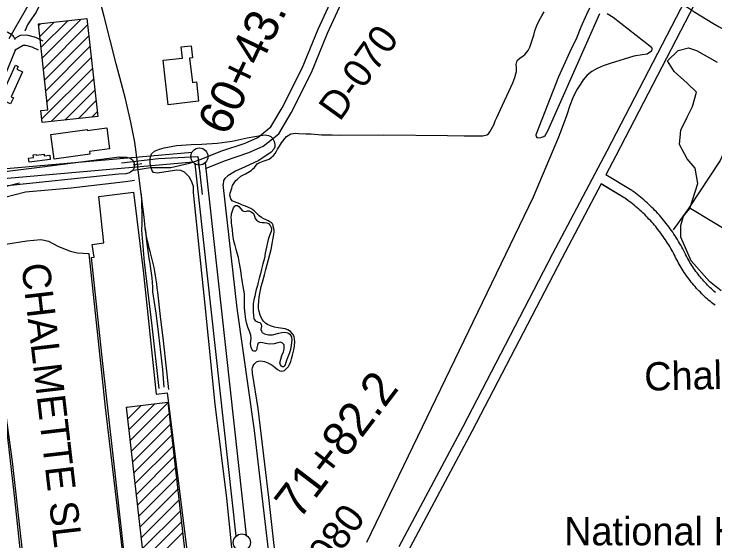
# Model space of a CAD drawing. Extents: x 3677843 to 3715951, y 511991 to 537744.
# Drawn here: x 3703871 to 3705927, y 527158 to 528703 of the extents above; entities that cross this region are included whole.
import ezdxf

# ---------------------------------------------------------------- set-up
doc = ezdxf.new("R2010")
doc.units = 0
for name, color, linetype in [('V-BLDG-IDEN', 7, 'Continuous'), ('V-BLDG-OTLN', 7, 'Continuous'), ('V-CHAN-DOCK', 7, 'Continuous'), ('V-FLOD-BASE', 7, 'Continuous'), ('V-LEVE-TOET', 7, 'Continuous'), ('V-RAIL-TRAK', 7, 'Continuous'), ('V-RIVR-EDGE', 7, 'Continuous'), ('V-RIVR-IDEN', 7, 'Continuous'), ('V-RIVR-RANG-IDEN', 7, 'Continuous'), ('V-ROAD-CNTR', 7, 'Continuous'), ('V-SITE-VEGE', 7, 'Continuous'), ('V-SURV-IDEN', 7, 'Continuous'), ('V-SURV-LINE', 7, 'Continuous'), ('V-TOPO-SHOR', 7, 'Continuous')]:
    doc.layers.add(name, color=color, linetype=linetype)

msp = doc.modelspace()

# ---------------------------------------------------------------- linework, layer by layer
at = {"layer": 'V-BLDG-OTLN'}
for p, q in [((3703946.2, 528637), (3703988.5, 528679.2)), ((3703949.7, 528605.1), (3704028.3, 528683.6)), ((3703953.3, 528573.3), (3704068, 528688)), ((3703942.7, 528668.8), (3703948.8, 528674.9)), ((3703956.8, 528541.5), (3704086.6, 528671.2)), ((3703960.3, 528509.6), (3704090.1, 528639.4)), ((3703963.8, 528477.8), (3704093.6, 528607.6)), ((3703967.4, 528446), (3704097.1, 528575.7)), ((3703952.5, 528395.8), (3704100.6, 528543.9)), ((3703979.9, 528387.8), (3704104.2, 528512.1)), ((3704019.7, 528392.2), (3704107.7, 528480.2)), ((3704059.4, 528396.6), (3704111.2, 528448.4)), ((3704099.2, 528401), (3704114.7, 528416.6)), ((3704200.9, 527548.1), (3704203.7, 527551)), ((3704204.5, 527516.4), (3704243.6, 527555.5)), ((3704208.1, 527484.6), (3704283.5, 527560)), ((3704211.7, 527452.9), (3704322, 527563.2)), ((3704215.3, 527421.1), (3704325.6, 527531.4)), ((3704218.9, 527389.4), (3704329.2, 527499.6)), ((3704222.5, 527357.6), (3704332.8, 527467.9)), ((3704226.1, 527325.9), (3704336.4, 527436.1)), ((3704229.7, 527294.1), (3704340, 527404.4)), ((3704233.3, 527262.4), (3704343.6, 527372.6)), ((3704236.9, 527230.6), (3704347.2, 527340.9)), ((3704240.5, 527198.9), (3704350.8, 527309.1)), ((3704244.1, 527167.1), (3704354.4, 527277.4)), ((3704247.7, 527135.4), (3704358, 527245.6)), ((3704251.3, 527103.6), (3704361.6, 527213.9)), ((3704254.9, 527071.8), (3704365.2, 527182.1))]:
    msp.add_line(p, q, dxfattribs=at)
for points in [[(3704084.5, 528689.9), (3704116.2, 528402.9), (3703953.7, 528384.9), (3703949.8, 528420.3), (3703969.9, 528422.5), (3703942.1, 528674.1)], [(3704361.2, 528606.7), (3704390.3, 528610.1), (3704394.4, 528574.7), (3704386, 528573.8), (3704394.2, 528502.7), (3704405.9, 528504), (3704412.4, 528447.4), (3704323.1, 528437.2), (3704308.1, 528567.6), (3704364.9, 528574.1)], [(3703895.9, 528533.5), (3703862.3, 528460.7), (3703868.7, 528457.7), (3703860.2, 528439.4), (3703833.2, 528451.8), (3703841.4, 528469.7), (3703837.5, 528471.5), (3703874.9, 528552.8), (3703882.9, 528549.1), (3703879.2, 528541.2)], [(3703978.9, 528349.8), (3704085.1, 528364.2), (3704085.5, 528361.5), (3704143, 528369.3), (3704151.3, 528307.9), (3704091.9, 528299.9), (3704093.1, 528291.7), (3703988.7, 528277.6)], [(3703915.1, 528268.6), (3703913.5, 528280.8), (3703928.2, 528282.6), (3703927.2, 528290), (3703935.2, 528291), (3703935.4, 528289.4), (3703958.9, 528292.4), (3703959.5, 528287.4), (3703975.5, 528289.4), (3703977.1, 528276.4)], [(3704200.6, 527550.6), (3704321.8, 527564.4), (3704409.9, 526788.6), (3704420.1, 526789.7), (3704424.8, 526748), (3704415.2, 526746.9), (3704435.6, 526567.3), (3704313.7, 526553.5)]]:
    msp.add_lwpolyline(points, close=True, dxfattribs=at)
at = {"layer": 'V-CHAN-DOCK'}
for points in [[(3704097.1, 527988.8), (3704106.3, 527990.3), (3704100.4, 528026.9), (3704134.1, 528032.3), (3704119.9, 528167.7), (3704221.3, 528180.6), (3704249.2, 527950.8), (3704288.2, 527588.7), (3704320.1, 527592.5), (3704394.5, 526998.8)], [(3704097.1, 527988.8), (3704130.4, 527678), (3704214.3, 526930.8)], [(3703898.8, 527042.8), (3703873.6, 527274), (3703822.7, 527708.1), (3703793.5, 527966.6), (3703738.3, 527958.4)]]:
    msp.add_lwpolyline(points, dxfattribs=at)
at = {"layer": 'V-FLOD-BASE'}
for p, q in [((3704416.7, 528237.3), (3704411.6, 528268.1)), ((3704220.2, 528261.3), (3704246, 528264.4))]:
    msp.add_line(p, q, dxfattribs=at)
msp.add_lwpolyline([(3704186.5, 528266.6), (3704294.5, 528279.7), (3704410, 528285), (3704415.6, 528234.6), (3704422.9, 528173.9)], dxfattribs=at)
at = {"layer": 'V-LEVE-TOET'}
for points in [[(3704397.6, 528179.7), (3704397.1, 528197.4), (3704393.1, 528207.9), (3704385.5, 528224.8), (3704370.7, 528239.4), (3704360.5, 528244.2), (3704348.4, 528244.8), (3704291.1, 528236.8), (3704280.3, 528238), (3704275.7, 528243.5), (3704272.3, 528255), (3704269.9, 528265.1), (3704269.8, 528279.5), (3704274.3, 528292.7), (3704283.1, 528301.3), (3704297.1, 528307.3), (3704311.5, 528311), (3704347.8, 528317.5), (3704390.4, 528320.8), (3704422.2, 528321.4), (3704466.7, 528324), (3704510.9, 528330.6), (3704555.1, 528339.8), (3704577.7, 528344.2), (3704594.7, 528347.3), (3704607.1, 528348.4), (3704617, 528346.5), (3704624.1, 528344), (3704629.4, 528338.8), (3704633.7, 528329), (3704636.1, 528320.1), (3704635.5, 528313.3), (3704632.9, 528307), (3704625.4, 528298.4), (3704589.3, 528273.6), (3704548.5, 528254.6), (3704521, 528241.9), (3704498.2, 528228.6), (3704489.1, 528221), (3704485.2, 528214.8), (3704484.5, 528203.6)], [(3704180.2, 528282.9), (3703953, 528254), (3703764.5, 528230.4)], [(3704180.2, 528282.9), (3704201.1, 528283.1), (3704210.3, 528280.5), (3704214.6, 528278.6), (3704219.2, 528274.1), (3704223.2, 528266.2), (3704224.6, 528259.3), (3704222.4, 528250.5), (3704219.5, 528244.2), (3704209.7, 528237.6), (3704198.6, 528234.2), (3704178.2, 528233.3)], [(3704178.2, 528233.3), (3703821.7, 528196.8), (3703771, 528192.5), (3703760.9, 528188.6), (3703755.5, 528185.4), (3703749, 528179.6), (3703738.6, 528167.9), (3703733.3, 528157), (3703729.9, 528147.7), (3703727.2, 528140.7), (3703722.3, 528128.6), (3703715.8, 528113.5), (3703711.6, 528104.1), (3703710.1, 528101.4), (3703706.3, 528097.1), (3703703.6, 528094.8), (3703701.6, 528093.2)], [(3704624, 527073), (3704576.2, 527481.7), (3704525, 527840.9), (3704484.5, 528203.6)], [(3704517.1, 527070.8), (3704495.3, 527283.6), (3704461, 527559.2), (3704431.2, 527849.5), (3704414.4, 528018.7), (3704397.6, 528179.7)]]:
    msp.add_lwpolyline(points, dxfattribs=at)
at = {"layer": 'V-RAIL-TRAK'}
for points in [[(3704324.7, 527602.1), (3704317, 527673.5), (3704309, 527744.9), (3704300.9, 527816.2), (3704292.5, 527887.5), (3704291.1, 527899.6), (3704289.6, 527911.6), (3704287.9, 527923.7), (3704285.9, 527935.7), (3704283.8, 527947.6), (3704281.4, 527959.6), (3704278.9, 527971.5), (3704276.1, 527983.3), (3704273.2, 527995.1), (3704270, 528006.8), (3704267.3, 528016.7), (3704264.8, 528026.6), (3704262.5, 528036.6), (3704260.4, 528046.6), (3704258.5, 528056.7), (3704255.7, 528074.2), (3704255.4, 528076.9), (3704254.1, 528087), (3704253.1, 528097.2), (3704252.2, 528107.4), (3704243.5, 528175.6), (3704237.7, 528221.4), (3704235.5, 528238), (3704234.3, 528252.9), (3704232.8, 528267.8), (3704231.1, 528282.7), (3704229.2, 528297.6), (3704227.1, 528312.4), (3704224.8, 528327.2), (3704222.2, 528342), (3704219.5, 528356.7), (3704216.5, 528371.4), (3704213.3, 528386), (3704205.5, 528420.1), (3704197.3, 528454), (3704188.8, 528487.9), (3704170.7, 528557.1), (3704152.7, 528626.3), (3704134.8, 528695.6), (3704066.5, 528956.5)], [(3705698.5, 528834), (3705715, 528820.6), (3705731.6, 528807.3), (3705748.4, 528794.1), (3705765.2, 528781.2), (3705782.2, 528768.3), (3705799.4, 528755.7), (3705816.6, 528743.2), (3705834, 528730.9), (3705847.6, 528722), (3705868.7, 528708.4), (3705886.2, 528697.5), (3705903.8, 528686.8), (3705921.5, 528676.2), (3705939.3, 528665.8), (3705957.3, 528655.6)], [(3703932.8, 528765.8), (3703855.1, 528630.2)], [(3704243.5, 528175.6), (3704244.4, 528158), (3704245.1, 528140.3), (3704245.5, 528122.7), (3704245.6, 528105), (3704245.5, 528087.4), (3704245.1, 528069.7), (3704246.7, 528046.1), (3704248.4, 528022.5), (3704250.3, 527998.8), (3704252.5, 527975.2), (3704275, 527789), (3704295.5, 527605.4)], [(3704255.7, 528074.2), (3704257, 528059.5), (3704258.4, 528044.7), (3704260.1, 528030), (3704261.9, 528015.3), (3704264, 528000.6), (3704266.3, 527986), (3704268.8, 527971.4), (3704271.4, 527956.8), (3704273.2, 527943.3), (3704274.7, 527929.7), (3704275.9, 527916), (3704276.8, 527902.4), (3704277.4, 527888.8), (3704282.2, 527857.3), (3704286.6, 527825.8), (3704290.8, 527794.3), (3704294.8, 527762.8), (3704297.9, 527737.2), (3704300.8, 527711.5), (3704303.5, 527685.9), (3704306, 527660.2), (3704308.3, 527634.5), (3704310.4, 527608.8)]]:
    msp.add_lwpolyline(points, dxfattribs=at)
at = {"layer": 'V-RIVR-EDGE'}
msp.add_lwpolyline([(3704228.7, 526775.6), (3704184.7, 527163.5), (3704139.4, 527549.6), (3704128.2, 527652.3), (3704090.7, 527999.4), (3704055.9, 528001.9), (3704036.1, 528006.7), (3704000.1, 528021.8), (3703973.1, 528035.7), (3703949.1, 528041.2), (3703908.3, 528037.1), (3703846.4, 528027.6), (3703830.2, 528017.5), (3703812.7, 527996.5), (3703801.9, 527979.7), (3703797.6, 527960.5), (3703821.6, 527703.5), (3703865.3, 527391.2), (3703899.9, 527085)], dxfattribs=at)
at = {"layer": 'V-ROAD-CNTR'}
for points in [[(3704432.8, 528250.6), (3704488.2, 528272.6), (3704560.1, 528296.7), (3704602.2, 528315.4), (3704647.2, 528352.1), (3704683.6, 528413.4), (3704743.1, 528532), (3704790.8, 528646.8), (3704885.6, 528853.1), (3704972.5, 529046.1), (3705061.4, 529251.1), (3705159.3, 529479.9), (3705187.3, 529541.4), (3705201.2, 529566.3)], [(3704222, 528245.5), (3704270.9, 528252.7), (3704330.6, 528253), (3704385.6, 528265.4), (3704415, 528275.8), (3704477.9, 528300.7), (3704549.2, 528324.7), (3704586.4, 528341.2), (3704624.1, 528372), (3704657.2, 528427.8), (3704715.8, 528544.5), (3704763.3, 528658.8), (3704858.3, 528865.5), (3704924.8, 529013.2)], [(3705867.5, 528798), (3705610.1, 528301.1), (3705451, 527999.9), (3705187.3, 527492.7), (3704999.9, 527140.6)], [(3705894.1, 528784.2), (3705636.7, 528287.2), (3705607.2, 528231.4)], [(3703874, 528628.2), (3703873.7, 528629.1), (3703872.1, 528632.6), (3703870.1, 528635.9), (3703867.7, 528638.9), (3703864.2, 528642.2), (3703852.6, 528649.1), (3703842.2, 528654.9), (3703832.4, 528660.2)], [(3703956.1, 528624), (3703934.5, 528634.6), (3703907.9, 528641.1), (3703888.3, 528639.9), (3703873.3, 528631.3)], [(3703942.9, 528597.1), (3703924.2, 528606.3), (3703905.2, 528610.9), (3703897.1, 528610.4), (3703873.7, 528596.9), (3703875.2, 528599.6), (3703844.8, 528525.3), (3703819.9, 528468.9), (3703793.8, 528402), (3703777.1, 528346.1), (3703757.1, 528282.8), (3703751.5, 528235.7)], [(3705683.1, 528185.6), (3705607.2, 528231.4)], [(3705683.1, 528185.6), (3705612.2, 528228.4)], [(3703719.1, 528009.6), (3703732.3, 528041.8), (3703753.5, 528118.5), (3703789.7, 528170.7), (3703832.8, 528194.1), (3703886.3, 528207.7)], [(3703742.8, 527988.5), (3703760.8, 528032.1), (3703781, 528105.6), (3703810.3, 528147.7), (3703843.8, 528165.9), (3703904.3, 528181.3), (3704038, 528193.4), (3704197.6, 528211.7), (3704223.9, 528215.5)], [(3705593.2, 528204.8), (3705477.6, 527986), (3705213.8, 527478.7), (3705025.7, 527125.3)], [(3705667.6, 528159.9), (3705593.2, 528204.8)], [(3705667.6, 528159.9), (3705597.3, 528202.3)], [(3705841.6, 527997.2), (3705838.8, 528002.9), (3705836, 528008.6), (3705833, 528014.2), (3705830, 528019.8), (3705827, 528025.4), (3705823.8, 528030.9), (3705820.6, 528036.4), (3705817.3, 528041.9), (3705814, 528047.3), (3705810.5, 528052.6), (3705807, 528058), (3705803.5, 528063.2), (3705799.8, 528068.5), (3705796.1, 528073.6), (3705792.4, 528078.8), (3705788.5, 528083.8), (3705784.6, 528088.9), (3705780.7, 528093.9), (3705776.6, 528098.8), (3705772.6, 528103.7), (3705768.4, 528108.5), (3705764.2, 528113.2), (3705759.9, 528118), (3705755.6, 528122.6), (3705751.2, 528127.2), (3705746.7, 528131.8), (3705742.2, 528136.2), (3705737.6, 528140.7), (3705733, 528145), (3705728.3, 528149.3), (3705723.6, 528153.6), (3705718.8, 528157.8), (3705713.9, 528161.9), (3705709, 528165.9), (3705704, 528169.9), (3705699, 528173.9), (3705694, 528177.7), (3705688.9, 528181.5), (3705684.1, 528184.9)], [(3705814.6, 527984.1), (3705811.9, 527989.6), (3705809.2, 527994.9), (3705806.5, 528000.2), (3705803.7, 528005.5), (3705800.8, 528010.7), (3705797.8, 528015.9), (3705794.8, 528021.1), (3705791.7, 528026.2), (3705788.6, 528031.3), (3705785.4, 528036.3), (3705782.1, 528041.3), (3705778.7, 528046.3), (3705775.3, 528051.2), (3705771.8, 528056), (3705768.3, 528060.8), (3705764.7, 528065.6), (3705761, 528070.3), (3705757.3, 528075), (3705753.5, 528079.6), (3705749.7, 528084.2), (3705745.8, 528088.7), (3705741.8, 528093.2), (3705737.8, 528097.6), (3705733.8, 528102), (3705729.6, 528106.3), (3705725.4, 528110.6), (3705721.2, 528114.8), (3705716.9, 528119), (3705712.5, 528123.1), (3705708.1, 528127.1), (3705703.7, 528131.1), (3705699.2, 528135), (3705694.6, 528138.9), (3705690, 528142.7), (3705685.4, 528146.4), (3705680.7, 528150.1), (3705675.9, 528153.8), (3705671.1, 528157.3), (3705666.5, 528160.6)], [(3705929.1, 527886.3), (3705925.1, 527889.8), (3705921.2, 527893.3), (3705917.3, 527896.9), (3705913.4, 527900.6), (3705909.6, 527904.3), (3705905.9, 527908), (3705902.2, 527911.8), (3705898.6, 527915.7), (3705895, 527919.6), (3705891.5, 527923.6), (3705888, 527927.6), (3705884.6, 527931.7), (3705881.3, 527935.8), (3705878, 527940), (3705874.8, 527944.2), (3705871.6, 527948.5), (3705868.5, 527952.8), (3705865.5, 527957.1), (3705862.5, 527961.5), (3705859.6, 527965.9), (3705856.8, 527970.4), (3705854, 527974.9), (3705851.3, 527979.5), (3705848.6, 527984.1), (3705846.1, 527988.7), (3705843.6, 527993.4), (3705841.4, 527997.6)], [(3705927.5, 527849.1), (3705922.9, 527852.6), (3705918.4, 527856.2), (3705914, 527859.8), (3705909.6, 527863.5), (3705905.3, 527867.3), (3705901, 527871.1), (3705896.8, 527875), (3705892.6, 527878.9), (3705888.5, 527883), (3705884.5, 527887), (3705880.5, 527891.2), (3705876.6, 527895.3), (3705872.7, 527899.6), (3705868.9, 527903.9), (3705865.1, 527908.2), (3705861.5, 527912.6), (3705857.8, 527917.1), (3705854.3, 527921.6), (3705850.8, 527926.2), (3705847.4, 527930.8), (3705844, 527935.4), (3705840.8, 527940.1), (3705837.5, 527944.9), (3705834.4, 527949.7), (3705831.3, 527954.5), (3705828.3, 527959.4), (3705825.4, 527964.3), (3705822.5, 527969.3), (3705819.7, 527974.3), (3705817, 527979.4), (3705814.8, 527983.8)]]:
    msp.add_lwpolyline(points, dxfattribs=at)
at = {"layer": 'V-SITE-VEGE'}
for points in [[(3705558.9, 528720.4), (3705550.5, 528701.3), (3705533.7, 528664.6), (3705520.7, 528632.5), (3705501.9, 528592.3), (3705482.7, 528551.6), (3705468.6, 528518.8), (3705403.7, 528353.6), (3705402.2, 528348.5), (3705403, 528344.2), (3705405, 528341.1), (3705405.4, 528340.7), (3705414.7, 528340.4), (3705419.4, 528342), (3705424.8, 528344.4), (3705429.1, 528346.8), (3705436.7, 528360.9), (3705589.4, 528705.1)], [(3704590.2, 528111.7), (3704584.3, 528117.3), (3704580, 528121.5), (3704575.7, 528125.9), (3704571.5, 528129.3), (3704565.7, 528132.6), (3704561.1, 528134.7), (3704554.7, 528137.4), (3704547.1, 528140.3), (3704540.9, 528142.8), (3704534.8, 528145.9), (3704528.8, 528148.2), (3704522.5, 528150.5), (3704510.6, 528155.3), (3704506.6, 528160.7), (3704504.2, 528171.8), (3704505.2, 528177.5), (3704509.4, 528192.4), (3704512, 528200.2), (3704515.5, 528206.4), (3704518.6, 528211.1), (3704521.7, 528214.7), (3704525.1, 528218.2), (3704536, 528227.2), (3704549.9, 528234.7), (3704562, 528241.1), (3704566.2, 528243.8), (3704570.1, 528248.1), (3704575.9, 528253.2), (3704584.4, 528263.4), (3704591.7, 528268.2), (3704601.8, 528271.8), (3704610.8, 528274.2), (3704618.9, 528277.7), (3704625.5, 528282.1), (3704631.7, 528288.3), (3704636.7, 528293.8), (3704640.5, 528300.5), (3704644, 528307.1), (3704649.4, 528316.1), (3704655.1, 528325.5), (3704669.8, 528343.9), (3704683, 528352.2), (3704696.2, 528353.5), (3704705.2, 528352.8), (3704727, 528352.2), (3704742.9, 528351.9), (3704773.3, 528348.6), (3704786.2, 528348.7), (3704803.7, 528348.5), (3704827.1, 528347.9), (3704955.6, 528348.5), (3705142.9, 528347.3), (3705191.2, 528346.1), (3705246.1, 528346.1), (3705258.1, 528348.5), (3705262.8, 528352.1), (3705267, 528357.2), (3705271.2, 528364.6), (3705278.1, 528377.9), (3705282.7, 528390), (3705286.9, 528399.8), (3705292.3, 528410.7), (3705334, 528501), (3705340.5, 528517.4), (3705343.1, 528527.9), (3705344.7, 528534.6), (3705345.3, 528545.1), (3705344.5, 528555.6), (3705346, 528563.4), (3705348.3, 528567.7), (3705356, 528574.8), (3705363.8, 528579.5), (3705370.7, 528585.8), (3705378.8, 528596), (3705384.2, 528605.8), (3705388.4, 528617.9), (3705395.6, 528640.9), (3705399, 528653.8), (3705404.3, 528669.8), (3705411.6, 528684.2), (3705419.3, 528698.3), (3705426.6, 528709.7)], [(3705611.2, 528704.9), (3705628.8, 528693.7), (3705740.9, 528605.8), (3705742.5, 528600.8), (3705741.4, 528594.2), (3705728.2, 528585.9), (3705713.8, 528583.8), (3705689.7, 528579.3), (3705619.8, 528558.2), (3705599.6, 528551), (3705581.7, 528543.8), (3705566.2, 528535.1), (3705552.7, 528523.7), (3705541.1, 528510.4), (3705532.6, 528497.9), (3705521.5, 528480.3), (3705510.4, 528457.6), (3705502, 528435), (3705492.5, 528407.2), (3705481.8, 528378), (3705468, 528342.4), (3705394.3, 528165.8), (3704905, 527153.1)], [(3705945.5, 527891.7), (3705911.1, 527918.5), (3705857.5, 527979.7), (3705826.9, 528048.7), (3705826.9, 528083.1), (3705834.6, 528109.9), (3705853.7, 528132.9), (3705876.7, 528205.7), (3705869, 528251.6), (3705846, 528278.4), (3705823.1, 528320.5), (3705826.9, 528362.7), (3705846, 528400.9), (3705861.3, 528431.6), (3705872.8, 528473.7), (3705846, 528500.5), (3705807.8, 528535), (3705788.6, 528565.6), (3705819.2, 528596.2), (3705849.9, 528603.9), (3705872.8, 528596.2), (3705934.1, 528561.8)], [(3704649.2, 527004.3), (3704618.1, 527284.8), (3704586.9, 527546.2), (3704570.6, 527649.6), (3704570.1, 527653), (3704569.7, 527661.4), (3704570.5, 527665.5), (3704572.7, 527671.8), (3704575, 527676.5), (3704577.8, 527679.3), (3704582.2, 527682.9), (3704587.9, 527685.3), (3704594.4, 527685.7), (3704605.8, 527683.7), (3704615.4, 527680.6), (3704624.9, 527675.8), (3704631.5, 527671.2), (3704638.1, 527665.1), (3704643.7, 527660.5), (3704650.4, 527657.2), (3704656.2, 527656.2), (3704660, 527656.4), (3704664.6, 527657.7), (3704676.1, 527669.2), (3704679.3, 527675.8), (3704682.6, 527684.5), (3704684.8, 527692.2), (3704687.5, 527702.5), (3704692.2, 527722.4), (3704693.6, 527731.1), (3704694.6, 527741.7), (3704694.1, 527749.9), (3704693, 527757.1), (3704689.1, 527764.7), (3704681.5, 527772), (3704673.8, 527776.8), (3704666, 527779.5), (3704645.4, 527782.7), (3704635.1, 527784.8), (3704622.8, 527788.7), (3704614.7, 527792.4), (3704609.6, 527795.6), (3704603.9, 527801), (3704598.7, 527807.7), (3704592.7, 527820.4), (3704589.9, 527830.3), (3704588.3, 527839.4), (3704587.8, 527848.7), (3704588.8, 527860.7), (3704590.2, 527873), (3704592.2, 527883.8), (3704593.6, 527893.3), (3704595.9, 527903.9), (3704599.4, 527916.8), (3704605.5, 527938.4), (3704609.6, 527953.7), (3704625, 528013), (3704628.3, 528029.5), (3704629.9, 528041.4), (3704631.9, 528050.9), (3704632.9, 528057.9), (3704633.5, 528064.5), (3704633.5, 528069.3), (3704632.8, 528073.8), (3704631.5, 528080.3), (3704630.6, 528083.9), (3704628.7, 528087.7), (3704625.5, 528091.5), (3704621.6, 528094.2), (3704615.9, 528097.1), (3704610.2, 528099.4), (3704603.2, 528102.5), (3704596.4, 528106.7), (3704590.2, 528111.7)]]:
    msp.add_lwpolyline(points, dxfattribs=at)
at = {"layer": 'V-SURV-LINE'}
for points in [[(3703570.3, 528225.8), (3704393.3, 528298.5)], [(3704395.9, 528268.6), (3703572.9, 528195.9)], [(3704431.6, 528267.1), (3704551.8, 527174.9)], [(3704522, 527171.6), (3704401.8, 528263.8)]]:
    msp.add_lwpolyline(points, dxfattribs=at)
for centre in [(3704414.5, 528285.3), (3704539.1, 527153.4)]:
    msp.add_circle(centre, 25, dxfattribs=at)
at = {"layer": 'V-TOPO-SHOR'}
for points in [[(3704023.7, 528923.3), (3704016.1, 528891.2), (3704004.6, 528859.1), (3703976.6, 528796), (3703935.2, 528709.1), (3703922.1, 528689), (3703910.5, 528671), (3703902.4, 528652.6)], [(3706023.2, 528455), (3705942.9, 528273.9), (3705851.4, 528136.1), (3705844.5, 528125.7), (3705804.8, 528070.5)], [(3705851.4, 528136.1), (3706065.9, 528006.6), (3706205, 527929.6), (3706360, 527854.5), (3706446, 528047), (3706527.1, 528229.3)], [(3704512.1, 528126.1), (3704514.7, 528134.7), (3704518.2, 528139.8), (3704520.9, 528141.4), (3704526.3, 528141.8), (3704530.6, 528139.1), (3704535.7, 528131.4), (3704539.7, 528126.7), (3704544.3, 528124.8), (3704550.2, 528124.5), (3704555.6, 528125.7), (3704561, 528126.1), (3704566.9, 528123.5), (3704573.6, 528118.1), (3704576.3, 528110.3), (3704578.7, 528103.3), (3704581.9, 528098.7), (3704587.7, 528094.5), (3704592.4, 528092.9), (3704599, 528092.2), (3704605.6, 528091.9), (3704612.3, 528090.8), (3704616.9, 528088.5), (3704622, 528083.4), (3704625.2, 528077.3), (3704626.4, 528071.8), (3704625.3, 528065.2), (3704621.8, 528059), (3704619.2, 528050.4), (3704616.5, 528041.8), (3704614.7, 528033.2), (3704611.7, 528019.2), (3704607.9, 528002.1), (3704605.3, 527987.3), (3704601.2, 527970.5), (3704597, 527954.6), (3704593.6, 527940.9), (3704589.8, 527928.4), (3704586.8, 527916.8), (3704584.9, 527907), (3704581.5, 527895.7), (3704579.3, 527886), (3704577, 527876.2), (3704574.4, 527865.3), (3704572.5, 527852.9), (3704572.6, 527842), (3704572.7, 527829.9), (3704573.6, 527818.7), (3704574.8, 527809), (3704578.7, 527804.7), (3704581.1, 527802.4), (3704586.6, 527799.7), (3704592, 527798.2), (3704594.7, 527795.9), (3704596.3, 527792.4), (3704597.1, 527787.7), (3704595.6, 527783.1), (3704595.3, 527778), (3704596.5, 527773.4), (3704599.2, 527769.5), (3704605.5, 527765.7), (3704617.6, 527762.6), (3704628.8, 527762.3), (3704647.5, 527766.8), (3704656.4, 527769.6), (3704665.3, 527770.4), (3704673.9, 527768.5), (3704680.1, 527763.9), (3704684.9, 527756.9), (3704685.7, 527746.5), (3704683.9, 527731.7), (3704681.7, 527719.2), (3704678.6, 527709.8), (3704675.2, 527700.1), (3704671.4, 527690), (3704668.4, 527681), (3704666.1, 527674), (3704663.8, 527670.1), (3704661.1, 527668.5), (3704658.3, 527668.9), (3704655.6, 527670.4), (3704652.5, 527673.9), (3704650.9, 527680.5), (3704653.1, 527691), (3704656.9, 527701.9), (3704661.1, 527712), (3704663.4, 527720.6), (3704663.7, 527728.4), (3704662.9, 527733.1), (3704658.6, 527738.1), (3704652.7, 527740.4), (3704644.6, 527739.1), (3704633.7, 527736.3), (3704620.5, 527735.1), (3704608.4, 527736.9), (3704601, 527739.2), (3704594, 527740.3), (3704590.1, 527739.1), (3704587.4, 527737.5), (3704584.8, 527731.7), (3704583.3, 527724.3)], [(3704583.3, 527724.3), (3704582.9, 527720.4), (3704581, 527716.5), (3704579.4, 527714.5), (3704574.4, 527714.9), (3704571.7, 527715.6), (3704566.1, 527724.5), (3704564.1, 527737.3), (3704565.6, 527744), (3704566.7, 527752.5), (3704565.5, 527761.8), (3704562.7, 527770), (3704560.7, 527775.4), (3704556.7, 527785.1), (3704553.9, 527794.8), (3704551.1, 527807.2), (3704548.7, 527822.8), (3704547.3, 527841.8), (3704547.2, 527862.4), (3704546.6, 527882.6), (3704543.4, 527904), (3704541.3, 527916), (3704538.1, 527934.3), (3704536, 527951.4), (3704532.3, 527971.9), (3704529.1, 527989.4), (3704525.5, 528001.8), (3704522.7, 528012.7), (3704519.9, 528023.9), (3704515.9, 528037.5), (3704513, 528056.2), (3704512.1, 528070.5), (3704509.7, 528082.6), (3704508.4, 528091.1), (3704508.4, 528097.3), (3704507.9, 528107.1), (3704508.7, 528113.7), (3704509, 528117.6), (3704512.1, 528126.1)]]:
    msp.add_lwpolyline(points, dxfattribs=at)

# ---------------------------------------------------------------- texts
at = {"layer": 'V-BLDG-IDEN'}
msp.add_text('Chalmette', height=83, rotation=1.3443, dxfattribs=at).set_placement((3705720.8, 527598.3))
msp.add_text('National Historical', height=83, dxfattribs=at).set_placement((3705484.8, 527145))
at = {"layer": 'V-RIVR-IDEN'}
msp.add_text('CHALMETTE SLIP', height=83, rotation=276.643, dxfattribs=at).set_placement((3703892.2, 527968.4))
at = {"layer": 'V-RIVR-RANG-IDEN'}
for s, rotation, p in [('D-070', 54.1923, (3704826.3, 528385.6)), ('D-080', 53.6423, (3704725.8, 526981.8))]:
    msp.add_text(s, height=83, rotation=rotation, dxfattribs=at).set_placement(p)
at = {"layer": 'V-SURV-IDEN'}
for s, rotation, p in [('60+43.3', 64.4264, (3704495.3, 528342.4)), ('71+82.2', 52.7285, (3704707.6, 527217.3))]:
    msp.add_text(s, height=100, rotation=rotation, dxfattribs=at).set_placement(p)

doc.saveas('drawing.dxf')
